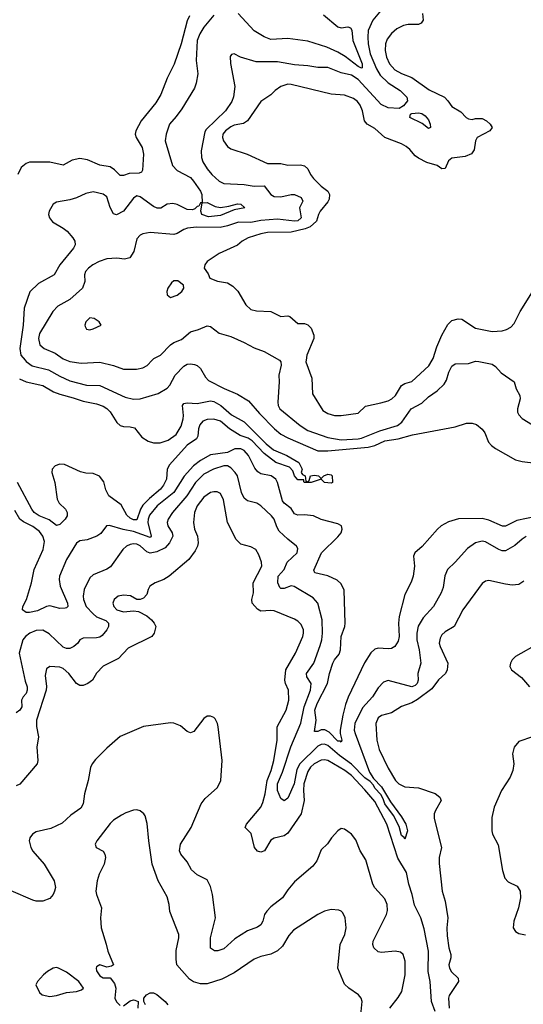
# Model space of a CAD drawing. Header units: inches. Extents: x 1552611 to 1694776, y 811966 to 917215.
# Tile 406 of 549: x 1660051 to 1663056, y 856153 to 862034. Entities that reach past the tile are written whole.
import ezdxf

# ---------------------------------------------------------------- set-up
doc = ezdxf.new("R2010")
doc.units = ezdxf.units.IN
doc.header["$MEASUREMENT"] = 0
doc.layers.add('B6865', color=7, linetype='Continuous')
doc.layers.add('B6866', color=7, linetype='Continuous')

msp = doc.modelspace()

# ---------------------------------------------------------------- linework, layer by layer
at = {"layer": 'B6865', "color": 5}
for points, elevation in [([(1660083.1, 860000), (1660090, 859991.5), (1660126.4, 859966.4), (1660223.5, 859943.5), (1660290, 859904.1), (1660350, 859876.3), (1660450, 859851.3), (1660530, 859849.6), (1660679.7, 859779.7), (1660730, 859768), (1660770, 859770.2), (1660878.2, 859801.9), (1660930, 859833.2), (1660946, 859850), (1660979.4, 859910), (1661030, 859963.6), (1661050, 859976.4), (1661070, 859978.8), (1661094.5, 859974.5), (1661110, 859968.6), (1661129.6, 859950), (1661158.8, 859898.8), (1661178.2, 859878.2), (1661270.1, 859830.1), (1661350, 859797.4), (1661416.8, 859756.8), (1661481.6, 859681.6), (1661571.6, 859590), (1661610, 859558.6), (1661650, 859537), (1661830, 859459.2), (1661890, 859458.8), (1662130, 859479.8), (1662170, 859490.4), (1662230, 859517.7), (1662310, 859530.1), (1662394.2, 859554.2), (1662650, 859601.5), (1662716.8, 859623.2), (1662750, 859624.9), (1662776, 859616), (1662810, 859589.1), (1662826.7, 859566.7), (1662847.8, 859510), (1662866.1, 859490), (1662890, 859473.7), (1663010, 859405.2), (1663050, 859395), (1663130, 859385.3)], 840), ([(1660329.5, 860000), (1660350, 859991.6), (1660417.9, 859982.1), (1660530, 859987.5), (1660610, 859969.2), (1660670, 859946.8), (1660747.5, 859947.5), (1660784.9, 859955.1), (1660811.8, 859968.2), (1660841.9, 860000)], 860), ([(1661601.2, 860000), (1661608.4, 859990), (1661610.4, 859970.4), (1661597, 859910), (1661599.5, 859870), (1661591.5, 859750), (1661593.4, 859730), (1661603.7, 859710), (1661724.8, 859610), (1661770, 859579.8), (1661890, 859538.4), (1661970, 859525.3), (1662070, 859529.7), (1662090, 859534.2), (1662200.9, 859579.1), (1662306.3, 859610), (1662331.3, 859630), (1662387, 859710), (1662450, 859743.9), (1662490, 859782), (1662542.5, 859817.5), (1662583.6, 859856.4), (1662598.3, 859881.7), (1662611.2, 859928.8), (1662630, 859964.9), (1662650, 859977.4), (1662730, 859980.2), (1662770, 859993.4), (1662790, 859992.9), (1662870, 859975.6), (1662890, 859962.4), (1662923.8, 859923.8), (1663002, 859870), (1663014.4, 859830), (1663035.8, 859790), (1663037, 859770), (1663020.9, 859710), (1663021.7, 859690), (1663030, 859673.4), (1663050, 859652.7), (1663110, 859614.9)], 860), ([(1661760.7, 860000), (1661759.3, 859990), (1661793.4, 859893.4), (1661798.3, 859798.3), (1661859.9, 859699.9), (1661890, 859681.3), (1661930, 859670.4), (1661970, 859670.3), (1662070, 859682.9), (1662114.4, 859725.6), (1662205, 859745), (1662250, 859758.3), (1662270.7, 859769.3), (1662293.2, 859790), (1662330, 859849.3), (1662350, 859861.7), (1662390, 859872.3), (1662493, 859967), (1662512.2, 860000)], 880), ([(1660049.7, 859889.7), (1660090, 859871.2), (1660190, 859848.5), (1660251.8, 859811.8), (1660290, 859796.6), (1660370, 859776.3), (1660430, 859754.7), (1660510, 859738.9), (1660550, 859724.7), (1660571.8, 859711.8), (1660590, 859691.9), (1660630, 859628.9), (1660650, 859610.2), (1660670, 859604.2), (1660710, 859602.8), (1660735.2, 859595.2), (1660780.3, 859540.3), (1660816.9, 859516.9), (1660850, 859506.8), (1660890, 859507.3), (1660936.9, 859523.1), (1660983.7, 859556.3), (1661013.9, 859606.1), (1661025.8, 859650), (1661028.4, 859670), (1661023.2, 859730), (1661030, 859740.9), (1661050, 859745.6), (1661110, 859741.4), (1661190, 859757.7), (1661210, 859753.4), (1661250.3, 859730), (1661314.3, 859674.3), (1661390, 859631.5), (1661521.1, 859501.1), (1661564.7, 859464.7), (1661644.9, 859430), (1661717.3, 859390), (1661736, 859350), (1661731.3, 859330), (1661738, 859318), (1661754, 859310), (1661758, 859278), (1661770, 859274), (1661778, 859282), (1661786, 859310), (1661810, 859314), (1661834, 859310), (1661850, 859294), (1661866, 859310), (1661890, 859318.8), (1661910, 859316), (1661916, 859310), (1661918, 859270), (1661910, 859265.2), (1661870, 859269.5), (1661850, 859288.7), (1661790, 859269), (1661751.1, 859268.9), (1661746, 859274), (1661746, 859286), (1661710, 859286), (1661690, 859309.3), (1661680.1, 859340.1), (1661661.5, 859361.5), (1661579.7, 859390), (1661510, 859443.5), (1661438.5, 859518.5), (1661415.2, 859535.2), (1661366, 859550), (1661303.5, 859590), (1661250, 859635.6), (1661210, 859647.1), (1661170, 859645.7), (1661143.8, 859636.2), (1661125, 859615), (1661117.1, 859590), (1661113.2, 859546.8), (1661105.7, 859530), (1661050, 859492.3), (1660944.1, 859375.9), (1660930.6, 859350), (1660926.1, 859290), (1660910, 859253.6), (1660891.2, 859230), (1660825.7, 859174.3), (1660786.1, 859133.9), (1660772.3, 859110), (1660750, 859047.4), (1660730, 859046.3), (1660710, 859056.7), (1660690, 859075.4), (1660655.7, 859135.7), (1660583.2, 859190), (1660564.9, 859224.9), (1660552.9, 859272.9), (1660528.1, 859308.1), (1660490, 859323), (1660445.8, 859325.8), (1660413.3, 859333.3), (1660317.6, 859377.6), (1660290, 859378.6), (1660262, 859370), (1660244.2, 859350), (1660243.6, 859330), (1660261.6, 859270), (1660274.8, 859170), (1660285.9, 859145.9), (1660324.7, 859110), (1660333.7, 859090), (1660335.2, 859070), (1660323.1, 859050), (1660290, 859018.5), (1660270, 859013.5), (1660226.1, 859046.1), (1660167.4, 859070), (1660137.3, 859090), (1660122.7, 859110), (1660037.5, 859270)], 820), ([(1663132.4, 859067.6), (1663016.9, 859043.1), (1662950, 859009.8), (1662931.7, 859008.3), (1662850, 859045.2), (1662810, 859053.9), (1662670, 859053.1), (1662610, 859035.7), (1662565.3, 859010), (1662543.1, 858990), (1662452.2, 858887.8), (1662408, 858850), (1662401.6, 858830), (1662407.2, 858770), (1662399.8, 858710), (1662386.5, 858673.5), (1662350, 858600.7), (1662314.8, 858470), (1662311.4, 858430), (1662315.1, 858350), (1662310, 858322), (1662290, 858289.3), (1662270, 858278.4), (1662250, 858275.4), (1662190, 858280.2), (1662170, 858273.6), (1662147.1, 858252.9), (1662108.2, 858191.8), (1662011.4, 857988.6), (1661996, 857944), (1661979.2, 857880.8), (1661962.6, 857790), (1661962.6, 857770), (1661972.5, 857730), (1661970, 857719.3), (1661964.7, 857724.7), (1661950, 857724.1), (1661897.9, 857777.9), (1661871.7, 857791.7), (1661850, 857791.7), (1661830, 857781.8), (1661810, 857782), (1661819.5, 857850), (1661811.2, 857910), (1661826, 857950), (1661887.4, 858070), (1661899.6, 858130), (1661918.7, 858190), (1661929, 858211), (1661956.4, 858243.5), (1661965.6, 858270), (1661969.9, 858350), (1661990.5, 858410), (1661992.2, 858430), (1661986.2, 858626.1), (1661970, 858664.7), (1661945.6, 858685.6), (1661890, 858711.8), (1661812.3, 858730), (1661806.9, 858746.9), (1661852.8, 858850), (1661950, 858945.4), (1661969, 858970), (1661975.4, 858990), (1661971.7, 859010), (1661950, 859022.8), (1661850, 859049.7), (1661804, 859070), (1661750, 859077.4), (1661710, 859075.2), (1661690, 859083.4), (1661670, 859113.7), (1661630, 859146.4), (1661620, 859160), (1661589.9, 859269.9), (1661580.3, 859290), (1661551.3, 859310), (1661490, 859321.6), (1661472.5, 859332.5), (1661454.3, 859354.3), (1661416.9, 859430), (1661390, 859459.9), (1661370, 859470.7), (1661334.9, 859470), (1661290.8, 859449.2), (1661190, 859434.2), (1661130, 859400.6), (1661087.9, 859370), (1661032.5, 859307.5), (1660970.7, 859209.3), (1660872.2, 859130), (1660826.2, 859073.8), (1660817.1, 859050), (1660816.5, 859030), (1660836.2, 858950), (1660830, 858941.7), (1660730, 858976.6), (1660668.1, 858988.1), (1660586.7, 859013.3), (1660569.2, 859010.8), (1660534.3, 858965.7), (1660511.1, 858948.9), (1660452.8, 858927.2), (1660410, 858920.4), (1660390, 858908.2), (1660330.7, 858810), (1660287.7, 858710), (1660285.9, 858690), (1660292.7, 858650), (1660336.8, 858550), (1660338, 858530), (1660330, 858520.4), (1660321.6, 858518.4), (1660290, 858517.4), (1660230, 858533.1), (1660210, 858529.8), (1660156.5, 858503.5), (1660110, 858492.9), (1660090, 858494.3), (1660068.4, 858508.4), (1660069.3, 858530), (1660091.3, 858570), (1660122.4, 858670), (1660137.1, 858750), (1660190.9, 858870), (1660198.1, 858918.1), (1660189.9, 858950), (1660170, 858976.1), (1660130, 859007.3), (1660074.2, 859034.2), (1660052.2, 859050), (1660021.6, 859101.6)], 840), ([(1663073.7, 858946.3), (1663048.9, 858931.1), (1663006, 858894), (1662950, 858862.5), (1662930, 858860.7), (1662910, 858868.8), (1662830, 858915.2), (1662810, 858919.4), (1662770, 858909.8), (1662723.9, 858876.1), (1662650, 858793.7), (1662604, 858750), (1662588.7, 858711.3), (1662576.9, 858643.1), (1662565.6, 858610), (1662520.2, 858530), (1662458.2, 858461.8), (1662429.2, 858410.8), (1662420.1, 858370), (1662420.9, 858330), (1662434.6, 858270), (1662444.7, 858190), (1662426.6, 858130), (1662429.5, 858090), (1662422.3, 858070), (1662410, 858057.7), (1662390, 858049.9), (1662250, 858087.3), (1662222, 858078), (1662190, 858043), (1662155.5, 857990), (1662096.8, 857923.2), (1662051, 857830), (1662047.5, 857790), (1662052.6, 857770), (1662138.9, 857538.9), (1662162.3, 857502.3), (1662210, 857451.6), (1662263.5, 857363.5), (1662330, 857273.4), (1662354.9, 857230), (1662364.6, 857190), (1662350, 857139), (1662344.5, 857150), (1662330, 857161.6), (1662314.8, 857214.8), (1662281.4, 857281.4), (1662230, 857349.8), (1662220.7, 857380.7), (1662205.5, 857405.5), (1662170, 857445), (1662161.6, 857461.6), (1662143.2, 857483.2), (1662110, 857506.5), (1662030, 857588.3), (1661959.5, 857639.5), (1661890, 857698.4), (1661870, 857706.9), (1661850, 857704.8), (1661830, 857694.3), (1661723.3, 857590), (1661705.1, 857554.9), (1661689.1, 857470), (1661650, 857384.4), (1661630, 857368.2), (1661610, 857383), (1661589.9, 857429.9), (1661589.3, 857470), (1661619.6, 857540.4), (1661668, 857692), (1661727.7, 857832.3), (1661748.8, 857930), (1661786.3, 858030), (1661789.3, 858070), (1661763.4, 858110), (1661762, 858130), (1661805.9, 858190), (1661844.6, 858295.4), (1661853.9, 858330), (1661857.6, 858370), (1661855.3, 858450), (1661829.2, 858549.2), (1661801.4, 858581.4), (1661688.7, 858648.7), (1661670, 858651.9), (1661630, 858636.4), (1661610, 858635.7), (1661602.3, 858642.3), (1661591.6, 858670), (1661593, 858710), (1661628.5, 858750), (1661646.6, 858793.4), (1661706.9, 858850), (1661710, 858876), (1661703, 858890), (1661650.6, 858930.6), (1661599.9, 858979.9), (1661584.9, 859004.9), (1661569.8, 859050), (1661554.4, 859070), (1661490, 859130.9), (1661466.5, 859146.5), (1661410, 859159.8), (1661390, 859176.1), (1661375, 859210), (1661350, 859309.7), (1661336.8, 859330), (1661310, 859356.8), (1661290, 859368.4), (1661270, 859369.1), (1661207.6, 859350), (1661150, 859319.9), (1661099.6, 859270), (1661048, 859190), (1660963.2, 859090), (1660937.4, 859050), (1660931.8, 859030), (1660934.5, 859010), (1660961.5, 858970), (1660965.4, 858950), (1660945.1, 858910), (1660919.5, 858880.5), (1660870, 858855.2), (1660830, 858848.6), (1660810, 858856.4), (1660770, 858890.8), (1660750, 858900.9), (1660730, 858904), (1660710, 858900.2), (1660689.3, 858890), (1660665.8, 858870), (1660593.2, 858766.9), (1660570, 858752.4), (1660490, 858717.8), (1660470, 858700.5), (1660436.3, 858630), (1660429, 858591), (1660430.8, 858570), (1660447.9, 858530), (1660490, 858485.3), (1660510, 858467.8), (1660564.9, 858444.9), (1660580.5, 858430), (1660580.1, 858410), (1660570.7, 858390), (1660544.1, 858355.9), (1660530, 858346), (1660510, 858341.6), (1660430, 858340.4), (1660410.4, 858330), (1660398, 858310), (1660374.9, 858290), (1660350, 858279.1), (1660330, 858279.2), (1660310, 858286), (1660226.2, 858366.2), (1660190, 858387.3), (1660150, 858385.9), (1660112.4, 858370), (1660084.8, 858350), (1660069.2, 858330), (1660047.6, 858250), (1660083.8, 858083.8), (1660095, 858050), (1660096.2, 858030), (1660090.2, 858010), (1660071.8, 857990), (1660061.7, 857970), (1660063.8, 857930), (1660052.6, 857910), (1660030, 857894.4)], 860), ([(1662529.9, 856110), (1662508.2, 856170), (1662501, 856290), (1662487.7, 856350), (1662491.2, 856471.2), (1662464.6, 856604.6), (1662443.7, 856670), (1662406.4, 856746.4), (1662393, 856810), (1662372.6, 856870), (1662360, 856940), (1662306.8, 857026.8), (1662240.8, 857230), (1662170, 857363.6), (1662110, 857434.8), (1662030, 857518.9), (1661991.5, 857550), (1661890, 857608.7), (1661870, 857613.6), (1661850, 857612.3), (1661808.1, 857590), (1661786.9, 857570), (1661770, 857543.1), (1661745.6, 857470), (1661743.8, 857430), (1661749.1, 857370), (1661730.6, 857290), (1661650, 857175.3), (1661630, 857159.4), (1661570, 857145.6), (1661550, 857133.1), (1661510.8, 857069.2), (1661490, 857062.4), (1661470, 857068.7), (1661453, 857090), (1661432.6, 857172.6), (1661396.3, 857210), (1661403.7, 857230), (1661489.9, 857330), (1661501.2, 857358.8), (1661515.5, 857410), (1661528.2, 857490), (1661551.8, 857550), (1661566.7, 857610), (1661587.8, 857730), (1661587.6, 857810), (1661641.1, 857910), (1661656.8, 857970), (1661655.9, 858030), (1661637.4, 858070), (1661633.8, 858090), (1661638.8, 858150), (1661697, 858250), (1661739.5, 858350), (1661745.2, 858370), (1661744.5, 858390), (1661730, 858422.3), (1661710, 858441.8), (1661690, 858453.6), (1661570, 858502.5), (1661550, 858505.5), (1661490, 858502.2), (1661470, 858512.3), (1661437.3, 858550), (1661436.3, 858570), (1661446.3, 858610), (1661444.3, 858670), (1661495.7, 858770), (1661493.6, 858793.6), (1661478.5, 858838.5), (1661459.7, 858870), (1661430, 858886.2), (1661370, 858901.5), (1661343.1, 858930), (1661290.7, 859030), (1661267.1, 859167.1), (1661250, 859203.5), (1661230, 859214), (1661210, 859214.6), (1661190, 859209), (1661150, 859181.7), (1661109, 859130), (1661094.6, 859090), (1661087.4, 859030), (1661094.4, 858990), (1661111.1, 858948.9), (1661115.5, 858910), (1661111.4, 858888.6), (1661097.7, 858862.3), (1661060.3, 858810), (1660943.7, 858710), (1660910.1, 858689.9), (1660859.3, 858670), (1660828.5, 858650), (1660817, 858630), (1660810, 858601.2), (1660790, 858579.6), (1660770, 858571.3), (1660750, 858571.3), (1660712.2, 858592.2), (1660670, 858597.8), (1660638.4, 858590), (1660614, 858570), (1660607.3, 858550), (1660613, 858530), (1660630.3, 858510), (1660670, 858496.3), (1660730, 858503.6), (1660760, 858500), (1660810, 858473.1), (1660837.6, 858450), (1660854, 858430), (1660863, 858410), (1660853, 858370), (1660839.1, 858350), (1660698.8, 858281.2), (1660640.6, 858219.4), (1660550, 858172.6), (1660508.6, 858131.4), (1660485.3, 858090), (1660457.1, 858070), (1660430, 858058.2), (1660410, 858056.4), (1660390, 858068.4), (1660343.7, 858130), (1660310, 858159.4), (1660290, 858166), (1660230, 858171.2), (1660210, 858156), (1660203.2, 858116.8), (1660211, 858051), (1660209.4, 858030), (1660151.1, 857850), (1660152.1, 857812.1), (1660162.9, 857750), (1660154.1, 857690), (1660159, 857610), (1660155.2, 857590), (1660052.6, 857467.4), (1660030, 857457.5)], 880), ([(1663059.8, 858680.2), (1663030, 858660.8), (1662990, 858656.8), (1662950, 858662), (1662850, 858684.8), (1662830, 858680.9), (1662810, 858667.1), (1662695.6, 858510), (1662643, 858410), (1662590, 858378.5), (1662570, 858359.1), (1662559.1, 858340.9), (1662554.5, 858310), (1662559, 858290), (1662605.8, 858190), (1662602.4, 858150), (1662591.4, 858130), (1662550, 858090.8), (1662510, 858037.6), (1662425.6, 857974.4), (1662390, 857954.6), (1662328.3, 857931.7), (1662270, 857894.8), (1662210, 857878), (1662190, 857863.6), (1662176.2, 857830), (1662183, 857730), (1662195.6, 857675.6), (1662250, 857563.6), (1662292.9, 857490), (1662313.7, 857470), (1662350, 857452.1), (1662430, 857445.2), (1662530, 857412.3), (1662558, 857390), (1662566, 857370), (1662532.3, 857310), (1662525, 857290), (1662523.7, 857263.7), (1662567.5, 857090), (1662553.6, 857030), (1662554.8, 856994.8), (1662571.3, 856830), (1662589.1, 856770), (1662605.4, 856670), (1662599.6, 856610), (1662602.5, 856562.5), (1662611.2, 856491.2), (1662624.3, 856450), (1662623.5, 856430), (1662612.3, 856390), (1662615.1, 856370), (1662627.3, 856347.3), (1662666.9, 856310), (1662669.2, 856290), (1662613.6, 856206.4), (1662608.7, 856190), (1662613.7, 856130)], 880), ([(1663150, 858310.8), (1663010.2, 858229.8), (1662990.4, 858210), (1662978.7, 858190), (1662975.8, 858170), (1662986.4, 858150), (1663045.7, 858105.7), (1663093, 858050)], 920), ([(1662259.5, 856130), (1662310, 856194.7), (1662330.5, 856230), (1662351.6, 856330), (1662351.8, 856411.8), (1662339.8, 856450), (1662324, 856464), (1662290.5, 856470.5), (1662210, 856463), (1662190, 856465.8), (1662164.1, 856490), (1662157.4, 856510), (1662160.2, 856530), (1662240.3, 856690), (1662245.7, 856714.3), (1662244.2, 856750), (1662230, 856783.6), (1662170, 856849.7), (1662157.2, 856870), (1662115.7, 857015.7), (1662082.2, 857070), (1662056.3, 857136.3), (1662030, 857169.7), (1662010, 857186.3), (1661990, 857199.6), (1661970, 857202.9), (1661950, 857189.6), (1661911.9, 857148.1), (1661887.3, 857112.7), (1661850, 857075.1), (1661823.5, 857010), (1661800.8, 856979.2), (1661690, 856885.3), (1661650, 856837.6), (1661619.7, 856790), (1661550, 856735.6), (1661525.3, 856710), (1661512.5, 856690), (1661502, 856650), (1661490, 856628.7), (1661470, 856614.4), (1661410, 856591.9), (1661335.2, 856544.8), (1661270, 856485), (1661233.1, 856473.1), (1661213.1, 856473.1), (1661190, 856489.2), (1661189.8, 856550), (1661219.1, 856670), (1661200.8, 856810), (1661190, 856856), (1661170, 856896.3), (1661110, 856926.6), (1661076, 856956), (1661050, 857004.7), (1661012.4, 857050), (1661004.2, 857070), (1661009.8, 857110), (1661074.2, 857210), (1661132.9, 857350), (1661157.1, 857383), (1661231.3, 857448.7), (1661251.2, 857490), (1661259.3, 857610), (1661234.7, 857810), (1661231.1, 857831.1), (1661217.4, 857857.4), (1661210, 857866), (1661190, 857875.1), (1661170, 857874.5), (1661150, 857860.7), (1661090, 857782), (1661070, 857774.5), (1661050, 857782), (1661010, 857817.4), (1660970, 857832.4), (1660950, 857834.8), (1660790, 857812.1), (1660650, 857752), (1660570, 857682.3), (1660503.7, 857616.3), (1660483.5, 857590), (1660473.3, 857566.7), (1660460.2, 857490), (1660438, 857410), (1660430.1, 857350), (1660415, 857325), (1660356.6, 857283.4), (1660304.1, 857235.9), (1660236.2, 857203.8), (1660150, 857183.1), (1660127, 857170), (1660111.5, 857148.5), (1660106.9, 857130), (1660117.3, 857090), (1660130, 857068.9), (1660197.4, 856990), (1660257.6, 856890), (1660263.7, 856850), (1660259.5, 856830), (1660251.4, 856808.6), (1660230, 856785.1), (1660190, 856769.7), (1660150, 856769.7), (1660130, 856775.8), (1660000, 856831.6)], 920), ([(1663110, 857751.1), (1663030, 857722.9), (1663001.3, 857690), (1662992.2, 857650), (1662998.9, 857590), (1662993.8, 857550), (1662977.5, 857510), (1662926.8, 857430), (1662881.7, 857330), (1662868.4, 857270), (1662867.3, 857190), (1662872.6, 857170), (1662906.1, 857106.1), (1662932.2, 856952.2), (1662946.7, 856906.7), (1662965.4, 856885.4), (1663019.2, 856859.2), (1663036.4, 856830), (1663039.5, 856790), (1663036.1, 856770), (1663028.1, 856730), (1662999.3, 856650), (1662995.8, 856610), (1663008.7, 856588.7), (1663030, 856576.1), (1663070, 856567.6)], 920), ([(1662087.3, 856090), (1662094, 856170), (1662089.5, 856190), (1662072.7, 856210), (1662014.5, 856250), (1661990, 856274.5), (1661949.6, 856370), (1661963.5, 856510), (1661991.1, 856570), (1661999.7, 856610), (1661993.6, 856670), (1661979.1, 856699.1), (1661970, 856709.2), (1661954.8, 856714.8), (1661910, 856719.3), (1661870, 856709.4), (1661830, 856689.6), (1661683.9, 856596.1), (1661656.3, 856563.7), (1661619.4, 856500.6), (1661590, 856472.4), (1661550, 856452), (1661490, 856438.9), (1661450, 856423.5), (1661330, 856340.4), (1661257.2, 856302.8), (1661170, 856275.1), (1661130, 856275.1), (1661087.6, 856287.6), (1661063.5, 856303.5), (1660989.6, 856390), (1660983.8, 856423.8), (1660984.4, 856475.6), (1661000.9, 856550), (1661000.9, 856570), (1660947.3, 856707.3), (1660942.6, 856750), (1660930, 856796), (1660877.2, 856890), (1660842.4, 856990), (1660822, 857130), (1660812.4, 857232.4), (1660799.1, 857279.1), (1660791.6, 857291.6), (1660770, 857309.3), (1660750, 857315.1), (1660730, 857312.7), (1660683.4, 857296.6), (1660657.5, 857282.5), (1660610, 857252.7), (1660590, 857233.2), (1660510.6, 857130), (1660500.4, 857110), (1660506.4, 857090), (1660548.5, 857068.5), (1660559.1, 857050), (1660563, 857030), (1660554.4, 856990), (1660526, 856930), (1660512.8, 856890), (1660505.3, 856830), (1660509.2, 856809.2), (1660539.5, 856730), (1660532.9, 856670), (1660537, 856610), (1660567.5, 856512.5), (1660576.3, 856470), (1660611.3, 856390), (1660599.6, 856380.4), (1660570, 856375.3), (1660530, 856388.7), (1660510, 856378), (1660506.8, 856370), (1660510, 856354), (1660530, 856322.8), (1660550, 856311.3), (1660590, 856312), (1660616.8, 856276.8), (1660624, 856250), (1660619.1, 856190), (1660628.3, 856168.3), (1660650, 856146)], 940), ([(1660670, 856144.7), (1660710, 856174.4), (1660730, 856180.5), (1660738.4, 856178.4), (1660758, 856170), (1660756, 856130)], 940), ([(1660801.2, 856150), (1660792.7, 856170), (1660792.7, 856190), (1660807, 856210), (1660830, 856222.4), (1660850, 856222), (1660870, 856211.7), (1660918.7, 856170), (1660934.6, 856150)], 940)]:
    msp.add_lwpolyline(points, dxfattribs=dict(at, elevation=elevation))
at = {"layer": 'B6865', "color": 5, "elevation": 940}
msp.add_lwpolyline([(1660270, 856373), (1660250, 856369.6), (1660216.3, 856350), (1660193, 856330), (1660157.3, 856290), (1660147.7, 856270), (1660170, 856224.7), (1660184.7, 856210), (1660230, 856200.5), (1660270, 856206.4), (1660330, 856223.8), (1660390, 856230.5), (1660419.6, 856240.4), (1660432.3, 856250), (1660403.6, 856290), (1660330, 856346), (1660282, 856370)], close=True, dxfattribs=at)
at = {"layer": 'B6866', "color": 5}
for points, elevation in [([(1661063.5, 862056.5), (1661050, 862026.3), (1661014.1, 861890), (1660972.8, 861767.2), (1660930, 861684.4), (1660893.6, 861586.4), (1660863.5, 861536.5), (1660775.5, 861430), (1660743.2, 861370), (1660739.7, 861350), (1660746.5, 861330), (1660780.9, 861270), (1660790, 861231), (1660784.6, 861135.4), (1660777.5, 861122.5), (1660763.2, 861116.8), (1660705, 861115), (1660670, 861102.5), (1660650, 861102.3), (1660617.6, 861137.6), (1660590, 861154.8), (1660530, 861165.5), (1660456.5, 861196.5), (1660410, 861204.5), (1660364.9, 861195.1), (1660310, 861165.4), (1660230, 861182.5), (1660110, 861183.1), (1660090, 861175.6), (1660060.3, 861150), (1660039.7, 861110)], 820), ([(1661210, 862061.6), (1661149.5, 861990), (1661125.1, 861950), (1661109.6, 861910), (1661103.7, 861790), (1661113.5, 861710), (1661105, 861655), (1661095, 861625), (1661018, 861502), (1660984.7, 861455.3), (1660944.7, 861410), (1660925, 861350), (1660919.6, 861310), (1660962.9, 861162.9), (1660990, 861132.6), (1661070, 861091.3), (1661088.7, 861070), (1661130.1, 861010), (1661138.2, 860990), (1661139.8, 860940.2), (1661130, 860939.3), (1661119.4, 860920.6), (1661110, 860917.4), (1661096.7, 860903.3), (1661082, 860898), (1661050, 860899.9), (1660990, 860929.9), (1660964.2, 860935.8), (1660930, 860931), (1660892.3, 860907.7), (1660871.5, 860908.5), (1660850, 860918), (1660770, 860976.1), (1660750, 860981), (1660730, 860967.3), (1660670.1, 860889.9), (1660628.4, 860868.5), (1660610, 860873.6), (1660591.8, 860911.8), (1660570, 860976.4), (1660550, 860990.8), (1660490, 861004.8), (1660445.2, 860994.8), (1660390, 860968.8), (1660350, 860957.2), (1660270, 860944.5), (1660250, 860932.3), (1660226, 860890), (1660222.4, 860870), (1660228.2, 860850), (1660246.2, 860826.2), (1660310, 860788.9), (1660333.7, 860770), (1660368.5, 860730), (1660379.5, 860710), (1660381.3, 860690), (1660371.8, 860670), (1660291.3, 860570), (1660256.9, 860510), (1660162.6, 860457.4), (1660110.8, 860409.2), (1660078.5, 860310), (1660072.1, 860210), (1660051.7, 860070), (1660058.7, 860030), (1660083.1, 860000)], 840), ([(1662208.1, 862090), (1662157.7, 862030), (1662130.8, 861970), (1662127.4, 861930), (1662130.1, 861890.1), (1662142.8, 861830), (1662180.2, 861740.2), (1662202.6, 861702.6), (1662250, 861657), (1662321.1, 861610), (1662360.7, 861570), (1662366, 861550), (1662341.2, 861518.8), (1662316.3, 861503.7), (1662250, 861506.5), (1662207.4, 861527.4), (1662070, 861675.6), (1662030, 861703.1), (1661970, 861715.7), (1661890, 861748.3), (1661830, 861747.8), (1661770, 861757.8), (1661690, 861763.7), (1661590, 861781.9), (1661461.3, 861781.3), (1661369, 861810), (1661330, 861829.3), (1661314.4, 861825.6), (1661306.7, 861813.3), (1661308.8, 861771.2), (1661335.2, 861635.2), (1661327.4, 861572.6), (1661315.9, 861544.1), (1661278.6, 861490), (1661162.7, 861377.3), (1661155.5, 861364.5), (1661133.3, 861250), (1661136.4, 861210), (1661144.6, 861184.6), (1661170, 861143.2), (1661197.2, 861110), (1661241.3, 861070), (1661270, 861054.8), (1661390, 861050.1), (1661450, 861039), (1661510, 861041.6), (1661549.2, 860989.2), (1661570, 860977.1), (1661610, 860974.8), (1661670, 860988.8), (1661690, 860988.7), (1661730, 860971), (1661740.7, 860950), (1661719.8, 860910), (1661730.1, 860850), (1661710, 860833.1), (1661690, 860830.2), (1661590, 860841.6), (1661490, 860834.4), (1661430, 860822.3), (1661356.5, 860823.5), (1661290, 860802), (1661246.7, 860793.3), (1661106, 860794), (1661051.4, 860788.6), (1661030, 860781), (1660990, 860756), (1660970, 860749.8), (1660830, 860763.1), (1660785, 860755), (1660770, 860746.6), (1660750, 860724.5), (1660732.6, 860650), (1660709, 860611), (1660676.3, 860603.7), (1660630, 860609.8), (1660570, 860605.6), (1660524.9, 860590), (1660487.2, 860570), (1660461.1, 860550), (1660444.4, 860530), (1660437.3, 860510), (1660438.8, 860470), (1660426, 860430), (1660350, 860363.5), (1660278.1, 860321.9), (1660248.9, 860291.1), (1660170, 860158.7), (1660164, 860130), (1660171.9, 860091.9), (1660196.4, 860070), (1660261.8, 860041.8), (1660310, 860008), (1660329.5, 860000)], 860), ([(1662454.3, 862070), (1662458.4, 862030), (1662447.1, 862012.9), (1662430, 862005.9), (1662370, 862005), (1662341.2, 861998.8), (1662301.9, 861978.1), (1662269.1, 861950.9), (1662243.5, 861916.5), (1662234, 861890), (1662231.8, 861850), (1662239.8, 861810), (1662257.8, 861770), (1662290, 861734.6), (1662330, 861712.3), (1662390, 861688.9), (1662494, 861614), (1662584.9, 861570), (1662605.8, 861550), (1662630, 861515.2), (1662683.7, 861483.7), (1662715.3, 861450), (1662730, 861441.2), (1662750, 861438.5), (1662770, 861444.2), (1662810, 861443.1), (1662836.4, 861430), (1662858.4, 861410), (1662870.4, 861390), (1662856.4, 861370), (1662780.3, 861330), (1662770.3, 861310), (1662763, 861257), (1662746.6, 861233.4), (1662710, 861216.5), (1662630, 861206), (1662609.2, 861190), (1662590, 861145.2), (1662570, 861143.5), (1662542, 861162), (1662480.6, 861180.6), (1662430, 861207.1), (1662410, 861221.4), (1662379, 861259), (1662356.8, 861276.8), (1662330, 861292), (1662229.9, 861329.9), (1662170, 861384.1), (1662123.5, 861410), (1662108.7, 861430), (1662096.4, 861490), (1662082.6, 861522.6), (1662065.9, 861545.9), (1662042.4, 861562.4), (1661990, 861582.8), (1661910, 861589.8), (1661670, 861647.1), (1661650, 861648.5), (1661610, 861635.3), (1661574.7, 861610), (1661550, 861584.7), (1661490, 861546), (1661410, 861428.9), (1661385.5, 861414.5), (1661330, 861402.8), (1661310, 861394.1), (1661278.8, 861370), (1661263.5, 861350), (1661260.2, 861330), (1661266.7, 861310), (1661290, 861277), (1661310, 861261.5), (1661407.7, 861230), (1661530, 861175.6), (1661610, 861174.5), (1661650, 861165.6), (1661726.1, 861166.1), (1661750, 861160.9), (1661770, 861142.4), (1661785.4, 861110), (1661804.6, 861084.6), (1661850, 861039.2), (1661890.3, 861010), (1661900.3, 860990), (1661898.2, 860961.8), (1661890, 860945.1), (1661844.7, 860890), (1661833.7, 860870), (1661821.7, 860830), (1661783.3, 860796.7), (1661755.1, 860784.9), (1661670, 860764), (1661530, 860763.4), (1661490, 860754.5), (1661414.8, 860730), (1661378.8, 860710), (1661350, 860687), (1661241.8, 860638.2), (1661170.6, 860590), (1661156.3, 860570), (1661151, 860550), (1661175.9, 860515.9), (1661186, 860490), (1661231.4, 860471.4), (1661290, 860461.2), (1661322.9, 860442.8), (1661351.8, 860411.8), (1661400.6, 860330), (1661430, 860303.8), (1661464.2, 860295.8), (1661550, 860290.3), (1661610, 860261.3), (1661650, 860265.2), (1661662, 860262), (1661710, 860218.3), (1661750, 860218.6), (1661770, 860211.2), (1661790, 860191.3), (1661806.6, 860150), (1661806, 860130), (1661765.1, 860030), (1661760.7, 860000)], 880), ([(1661863.3, 862063.3), (1661950, 861991.8), (1661970, 861984.5), (1662010, 861990.2), (1662024.2, 861984.2), (1662031.9, 861971.9), (1662038.7, 861910), (1662095.4, 861770), (1662093.6, 861746.4), (1662090, 861744.2), (1662070, 861753.7), (1661993.7, 861813.7), (1661950, 861840.4), (1661884, 861870), (1661770, 861905.5), (1661650, 861920.7), (1661550, 861915.8), (1661510, 861930.6), (1661450, 861966.9), (1661353.7, 862070)], 840), ([(1662512.2, 860000), (1662518, 860010), (1662539.5, 860080.5), (1662570, 860150.3), (1662606.1, 860213.9), (1662630, 860236.2), (1662666.6, 860246.6), (1662690, 860244.7), (1662770, 860192.2), (1662870, 860172.3), (1662930, 860175.8), (1662956.2, 860183.8), (1662981.8, 860198.2), (1663000.7, 860219.3), (1663037.2, 860290), (1663110, 860408.5)], 880), ([(1660841.9, 860000), (1660850.7, 860009.3), (1660891.3, 860030), (1660950, 860092), (1660970, 860105.2), (1661016.9, 860123.1), (1661070, 860169), (1661117, 860183), (1661170, 860206.3), (1661190, 860202), (1661241.6, 860161.6), (1661310, 860141.1), (1661390, 860106.2), (1661450, 860074.2), (1661510, 860051.8), (1661600.7, 860000.7), (1661601.2, 860000)], 860)]:
    msp.add_lwpolyline(points, dxfattribs=dict(at, elevation=elevation))
for points, elevation in [([(1662490, 861383.1), (1662453, 861413), (1662379.7, 861450), (1662382.4, 861470), (1662390, 861474.4), (1662430, 861478.3), (1662450, 861473.6), (1662470, 861459.8), (1662490, 861434.9), (1662501.2, 861410), (1662503, 861390)], 860), ([(1661250, 860912.9), (1661299.9, 860920.1), (1661350, 860934.5), (1661370, 860932.9), (1661394, 860910), (1661330, 860898.4), (1661250, 860864.6), (1661177, 860857), (1661136.9, 860870), (1661131.3, 860890), (1661140.2, 860939.8), (1661170, 860942.3), (1661218.1, 860918.1)], 840), ([(1660994, 860474), (1660970, 860474), (1660957.3, 860462.7), (1660935.5, 860430), (1660928.7, 860410), (1660930.5, 860390), (1660950, 860374.4), (1660990, 860388.2), (1661017.7, 860410), (1661031.2, 860430), (1661027.9, 860447.9)], 880), ([(1660470, 860252.7), (1660446.2, 860230), (1660438.8, 860210), (1660440.7, 860200.7), (1660450, 860184.9), (1660470, 860182.4), (1660490, 860187.7), (1660538, 860210), (1660525.2, 860230), (1660494.5, 860250)], 880)]:
    msp.add_lwpolyline(points, close=True, dxfattribs=dict(at, elevation=elevation))

doc.saveas('drawing.dxf')
